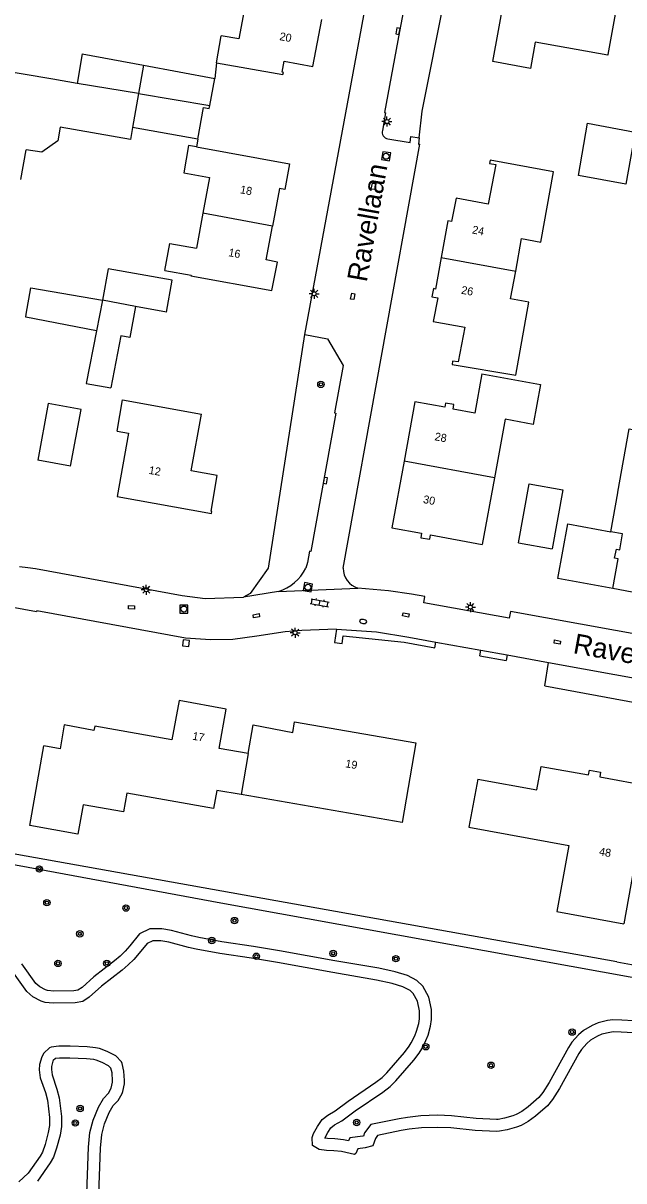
# Model space of a CAD drawing. Extents: x 132999 to 136000, y 398499 to 400501.
# Drawn here: x 133070.7 to 133145.7, y 398929.3 to 399074 of the extents above; entities that cross this region are included whole.
import ezdxf

# ---------------------------------------------------------------- set-up
doc = ezdxf.new("R2010")
doc.units = 0
for name, color, linetype in [('gg-afsc-erfafscheiding', 7, 'Continuous'), ('gg-afsc-hekwerk', 7, 'Continuous'), ('gg-afsc-muur', 7, 'Continuous'), ('gg-anno-huisnummerreeks BGT', 7, 'Continuous'), ('gg-anno-openbare ruimte label', 7, 'Continuous'), ('gg-bbg-bijgebouw', 7, 'Continuous'), ('gg-bbg-gedigitaliseerde bebouwing', 7, 'Continuous'), ('gg-bbg-gedigitaliseerde bijgebouw', 7, 'Continuous'), ('gg-bbg-hoofdgebouw', 7, 'Continuous'), ('gg-bbg-luifel en loopbrug', 7, 'Continuous'), ('gg-bbg-tussenscheiding', 7, 'Continuous'), ('gg-knt-verharding', 7, 'Continuous'), ('gt-grn-groengrens', 7, 'Continuous'), ('gt-grn-vlakafsluiter', 7, 'Continuous'), ('gt-grn-weggrens', 7, 'Continuous'), ('gt-symb-boom', 7, 'Continuous'), ('gt-symb-brandkraan', 7, 'Continuous'), ('gt-symb-klinker verharding', 7, 'Continuous'), ('gt-symb-kolk', 7, 'Continuous'), ('gt-symb-kolk center center', 7, 'Continuous'), ('gt-symb-lichtmast', 7, 'Continuous'), ('gt-symb-rioolschacht', 7, 'Continuous')]:
    doc.layers.add(name, color=color, linetype=linetype)

# ---------------------------------------------------------------- blocks, each defined once
blk = doc.blocks.new('gt0-LMAST')
at = {"layer": 'gt-symb-lichtmast'}
for p, q in [((-0.18, 0.17), (-0.45, 0.44)), ((-0.01, 0.25), (-0.01, 0.62)), ((0.17, 0.17), (0.44, 0.44)), ((-0.26, 0), (-0.63, 0)), ((-0.18, -0.18), (-0.45, -0.45)), ((-0.01, -0.25), (-0.01, -0.63)), ((0.44, -0.45), (0.17, -0.18)), ((0.24, 0), (0.62, 0))]:
    blk.add_line(p, q, dxfattribs=at)
blk.add_circle((-0.01, 0), 0.25, dxfattribs=at)
blk = doc.blocks.new('gt0-KOLK')
at = {"layer": 'gt-symb-kolk'}
blk.add_lwpolyline([(0, 0), (0.37, 0), (0.37, 0.4), (-0.38, 0.4), (-0.38, 0), (0, 0)], dxfattribs=at)
blk = doc.blocks.new('gt0-RS')
at = {"layer": 'gt-symb-rioolschacht'}
blk.add_lwpolyline([(-0.5, -0.5), (0.5, -0.5), (0.5, 0.5), (-0.5, 0.5)], close=True, dxfattribs=at)
blk.add_circle((0, 0), 0.375, dxfattribs=at)
blk = doc.blocks.new('gt0-KOLKCC')
at = {"layer": 'gt-symb-kolk center center'}
blk.add_lwpolyline([(-0.38, 0.2), (0.38, 0.2), (0.38, -0.2), (-0.38, -0.2)], close=True, dxfattribs=at)
blk = doc.blocks.new('gt0-BOOM')
at = {"layer": 'gt-symb-boom'}
for radius in [0.4, 0.2]:
    blk.add_circle((0, 0), radius, dxfattribs=at)
blk = doc.blocks.new('gt0-BR')
at = {"layer": 'gt-symb-brandkraan'}
for centre, radius, start, end in [((-0.24, 0), 0.206, 107.5669, 252.4331), ((0.6, -2.66), 3, 106.892, 107.5669), ((0, -0.69), 0.938, 73.108, 106.892), ((-0.6, -2.66), 3, 72.4331, 73.108), ((0.24, 0), 0.206, 287.567, 72.4331), ((0.6, 2.66), 3, 252.4331, 253.108), ((0, 0.69), 0.938, 253.108, 286.8921), ((-0.6, 2.66), 3, 286.8921, 287.567)]:
    blk.add_arc(centre, radius, start, end, dxfattribs=at)
blk = doc.blocks.new('gt0-KL1')
at = {"layer": 'gt-symb-klinker verharding'}
for p, q in [((-1.15, 0.3), (1.15, 0.3)), ((-1, -0.3), (-1, 0.3)), ((-0.5, 0.3), (-0.5, 0.45)), ((0, -0.3), (0, 0.3)), ((0.5, 0.3), (0.5, 0.45)), ((1, -0.3), (1, 0.3)), ((-1.15, -0.3), (1.15, -0.3)), ((-0.5, -0.45), (-0.5, -0.3)), ((0.5, -0.45), (0.5, -0.3))]:
    blk.add_line(p, q, dxfattribs=at)

msp = doc.modelspace()

# ---------------------------------------------------------------- linework, layer by layer
at = {"layer": 'gg-afsc-erfafscheiding'}
for p, q in [((133120.18, 399059.68), (133120.55, 399063)), ((133092.52, 399059.49), (133092.33, 399058.53))]:
    msp.add_line(p, q, dxfattribs=at)
for points in [[(133120.18, 399059.68), (133120.09, 399058.89), (133120.25, 399058.87)], [(133105.85, 399035.1), (133101.3, 399005.87), (133099.07, 399002.73), (133098.21, 399002.27)], [(133144.86, 398956.68), (133044.95, 398974.55), (133045.04, 398975.09)]]:
    msp.add_lwpolyline(points, dxfattribs=at)
at = {"layer": 'gg-afsc-hekwerk'}
msp.add_line((133094.83, 399069.05), (133094.63, 399067.07), dxfattribs=at)
at = {"layer": 'gg-afsc-muur'}
msp.add_lwpolyline([(133091.39, 398996.08), (133091.49, 398996.84), (133090.7, 398996.94), (133090.6, 398996.18), (133091.39, 398996.08)], dxfattribs=at)
at = {"layer": 'gg-bbg-bijgebouw'}
for p, q in [((133094.01, 399063.71), (133094.63, 399067.07)), ((133088.6, 399037.89), (133089.32, 399041.86)), ((133078.58, 399028.95), (133081.66, 399028.42)), ((133076.62, 399018.65), (133072.55, 399019.38)), ((133132.59, 399009.04), (133136.76, 399008.3))]:
    msp.add_line(p, q, dxfattribs=at)
msp.add_lwpolyline([(133092.52, 399059.49), (133093.23, 399063.46), (133093.94, 399063.34), (133094.01, 399063.71)], dxfattribs=at)
at = {"layer": 'gg-bbg-gedigitaliseerde bebouwing'}
for p, q in [((133094.83, 399069.05), (133095.44, 399072.42)), ((133074.42, 399067), (133067.26, 399068.21)), ((133077.43, 399066.46), (133074.42, 399067)), ((133070.39, 399054.44), (133071.08, 399058.15)), ((133091.37, 399058.7), (133090.76, 399055.31)), ((133093.15, 399050.24), (133092.34, 399045.86)), ((133129.58, 399017.18), (133128.05, 399008.86)), ((133071.55, 398973.74), (133073.29, 398983.66))]:
    msp.add_line(p, q, dxfattribs=at)
for points in [[(133098.42, 399076.26), (133097.63, 399072.02), (133095.44, 399072.42)], [(133143.72, 399069.99), (133134.67, 399071.63), (133134.07, 399068.35), (133129.35, 399069.21)], [(133084.37, 399060.94), (133084.1, 399059.44), (133075.3, 399060.98), (133075.01, 399059.28), (133073.04, 399057.89), (133071.08, 399058.15)], [(133132.22, 399043.02), (133132.95, 399047.07), (133135.37, 399046.64), (133136.95, 399055.41), (133129.02, 399056.88)], [(133090.76, 399055.31), (133093.99, 399054.71), (133093.15, 399050.24)], [(133088.41, 399043.08), (133089.02, 399046.46), (133092.34, 399045.86)], [(133124.27, 399031.35), (133132.23, 399030.01), (133133.88, 399039.13), (133131.59, 399039.55), (133132.22, 399043.02)], [(133128.01, 399030.18), (133135.33, 399028.84), (133134.41, 399023.85), (133130.92, 399024.49), (133129.58, 399017.18)], [(133082.42, 399023.01), (133083.12, 399026.9), (133092.99, 399025.14)], [(133144.99, 399015.4), (133146.41, 399023.28), (133155.47, 399021.65)], [(133119.76, 398984.04), (133118.05, 398974.11), (133097.92, 398977.59)], [(133127.48, 398979.52), (133126.38, 398973.5), (133138.84, 398971.24), (133137.34, 398962.97), (133145.72, 398961.45)], [(133083.66, 398977.77), (133083.24, 398975.41), (133078.2, 398976.29)], [(133097.92, 398977.59), (133094.87, 398978.1), (133094.47, 398975.85), (133083.66, 398977.77)], [(133078.2, 398976.29), (133077.54, 398972.64), (133071.55, 398973.74)]]:
    msp.add_lwpolyline(points, dxfattribs=at)
at = {"layer": 'gg-bbg-gedigitaliseerde bijgebouw'}
for p, q in [((133078.08, 399070.15), (133077.43, 399066.46)), ((133078.08, 399070.15), (133085.72, 399068.73)), ((133085.72, 399068.73), (133094.63, 399067.07)), ((133092.52, 399059.49), (133084.37, 399060.94)), ((133081.3, 399043.3), (133080.62, 399039.37)), ((133089.32, 399041.86), (133081.3, 399043.3)), ((133088.6, 399037.89), (133084.72, 399038.58)), ((133079.84, 399035.55), (133078.58, 399028.95)), ((133082.89, 399034.91), (133081.66, 399028.42)), ((133073.82, 399026.47), (133072.55, 399019.38))]:
    msp.add_line(p, q, dxfattribs=at)
for points in [[(133145.97, 399053.86), (133140.05, 399054.95), (133141.19, 399061.49), (133147.15, 399060.38), (133145.97, 399053.86)], [(133071.08, 399037.64), (133071.64, 399040.92), (133080.62, 399039.37)], [(133084.72, 399038.58), (133084.02, 399034.7), (133082.89, 399034.91)], [(133079.84, 399035.55), (133071.01, 399037.24), (133071.08, 399037.64)], [(133076.62, 399018.65), (133077.96, 399025.7), (133073.82, 399026.47)], [(133132.59, 399009.04), (133133.92, 399016.44), (133138.09, 399015.69), (133136.76, 399008.3)]]:
    msp.add_lwpolyline(points, dxfattribs=at)
at = {"layer": 'gg-bbg-hoofdgebouw'}
msp.add_line((133092.33, 399058.53), (133091.37, 399058.7), dxfattribs=at)
for points in [[(133129.35, 399069.21), (133131.48, 399080.87), (133145.22, 399078.37), (133143.74, 399070.09), (133143.72, 399069.99)], [(133094.83, 399069.05), (133103.15, 399067.56), (133103.2, 399067.82), (133103.04, 399067.86), (133103.31, 399069.23), (133106.9, 399068.57), (133108, 399074.47)], [(133092.33, 399058.53), (133103.96, 399056.43), (133103.4, 399053.21), (133102.71, 399053.35), (133101.83, 399048.63)], [(133129.02, 399056.88), (133128.94, 399056.47), (133129.73, 399056.32), (133128.8, 399051.38), (133124.77, 399052.14), (133124.22, 399049.2), (133123.73, 399049.29), (133122.9, 399044.7)], [(133088.41, 399043.08), (133091.67, 399042.49), (133091.65, 399042.41), (133101.78, 399040.58), (133102.48, 399044.14), (133101.05, 399044.41), (133101.83, 399048.63)], [(133122.9, 399044.7), (133122.19, 399040.77), (133121.94, 399040.82), (133121.75, 399039.79), (133122.48, 399039.65), (133121.93, 399036.72), (133125.86, 399035.99), (133125.04, 399031.66), (133124.33, 399031.77), (133124.27, 399031.35)], [(133128.01, 399030.18), (133127.11, 399025.27), (133124.4, 399025.76), (133124.51, 399026.32), (133123.44, 399026.52), (133123.35, 399025.99), (133119.64, 399026.66), (133118.28, 399019.26)], [(133082.42, 399023.01), (133083.86, 399022.76), (133082.44, 399014.82), (133094.22, 399012.72), (133094.27, 399012.98), (133094.17, 399013), (133094.95, 399017.47), (133091.7, 399018.04), (133092.99, 399025.14)], [(133118.28, 399019.26), (133116.75, 399010.92), (133120.47, 399010.25), (133120.38, 399009.69), (133121.48, 399009.51), (133121.58, 399010.05), (133128.05, 399008.86)], [(133144.12, 399010.42), (133144.98, 399015.3), (133144.99, 399015.4)], [(133144.58, 399007.13), (133144.8, 399008.26), (133145.22, 399008.18), (133145.58, 399010.16), (133144.12, 399010.42)], [(133144.35, 399003.32), (133145.04, 399007.04), (133144.58, 399007.13)], [(133154.18, 399001.52), (133148.73, 399002.5), (133148.68, 399002.24), (133147.58, 399002.45), (133147.63, 399002.71), (133144.35, 399003.32)], [(133098.8, 398982.7), (133095.19, 398983.34), (133096.07, 398988.24), (133090.17, 398989.33), (133089.25, 398984.42), (133079.64, 398986.13), (133079.53, 398985.6), (133075.8, 398986.29), (133075.3, 398983.31), (133073.29, 398983.66)], [(133098.8, 398982.7), (133099.42, 398986.29), (133104.38, 398985.36), (133104.61, 398986.66), (133119.76, 398984.04)], [(133127.48, 398979.52), (133134.85, 398978.18), (133135.41, 398981.11), (133141.33, 398980.04), (133141.44, 398980.64), (133142.83, 398980.39), (133142.72, 398979.79), (133149, 398978.62), (133148.15, 398973.96), (133147.49, 398974.08), (133147.14, 398972.19), (133147.8, 398972.07), (133147.35, 398969.54), (133147.19, 398969.57), (133145.72, 398961.45)]]:
    msp.add_lwpolyline(points, dxfattribs=at)
at = {"layer": 'gg-bbg-luifel en loopbrug'}
msp.add_lwpolyline([(133144.35, 399003.32), (133137.47, 399004.6), (133138.74, 399011.42), (133144.12, 399010.42)], dxfattribs=at)
at = {"layer": 'gg-bbg-tussenscheiding'}
for p, q in [((133085.72, 399068.73), (133085.11, 399065.21)), ((133085.11, 399065.21), (133077.43, 399066.46)), ((133085.11, 399065.21), (133084.37, 399060.94)), ((133085.11, 399065.21), (133094.01, 399063.71)), ((133101.83, 399048.63), (133093.15, 399050.24)), ((133122.9, 399044.7), (133132.22, 399043.02)), ((133080.62, 399039.37), (133079.84, 399035.55)), ((133084.72, 399038.58), (133080.62, 399039.37)), ((133129.58, 399017.18), (133118.28, 399019.26)), ((133098.8, 398982.7), (133097.92, 398977.59))]:
    msp.add_line(p, q, dxfattribs=at)
at = {"layer": 'gg-knt-verharding'}
for p, q in [((133105.89, 399035.09), (133115.86, 399089.05)), ((133110.68, 399005.87), (133120.25, 399058.87)), ((133105.89, 399035.09), (133105.85, 399035.1)), ((133102.58, 399002.96), (133098.21, 399002.27)), ((133122.12, 398995.94), (133122.25, 398996.65)), ((133122.25, 398996.65), (133127.86, 398995.64)), ((133127.73, 398994.93), (133127.86, 398995.64)), ((133127.86, 398995.64), (133131.17, 398995.04)), ((133131.17, 398995.04), (133131.04, 398994.34)), ((133131.17, 398995.04), (133136.32, 398994.11)), ((133135.85, 398991.18), (133136.32, 398994.11)), ((133136.32, 398994.11), (133160.87, 398989.66))]:
    msp.add_line(p, q, dxfattribs=at)
for points in [[(133120.73, 399088.26), (133119.09, 399079.53), (133118.95, 399079.56), (133117.71, 399072.97), (133115.84, 399062.83), (133115.97, 399062.8), (133115.58, 399060.59)], [(133116.24, 399059.54), (133119.02, 399059.09), (133119.14, 399059.84), (133120.18, 399059.68)], [(133105.89, 399035.09), (133108.71, 399034.55), (133110.67, 399031.21), (133109.6, 399025.29), (133109.74, 399025.27), (133106.63, 399007.97), (133106.48, 399008), (133106.23, 399006.57), (133105.99, 399005.88)], [(133070.23, 399006.1), (133071.27, 399005.98), (133072.23, 399005.82), (133090.54, 399002.47), (133093.42, 399002.11), (133098.21, 399002.27)], [(133109.82, 398998.25), (133105.5, 398998.1), (133103.43, 398997.94), (133099.89, 398997.38), (133096.88, 398996.96), (133094.09, 398996.91), (133090.98, 398997.12), (133072.4, 399000.53), (133072.38, 399000.42), (133050.83, 399004.37)], [(133161.7, 398995.02), (133131.56, 399000.45), (133131.41, 398999.62), (133120.74, 399001.54), (133120.89, 399002.35), (133119.21, 399002.65), (133116.35, 399003.05), (133112.5, 399003.39)], [(133109.82, 398998.25), (133114.82, 398997.93), (133118.88, 398997.27), (133122.25, 398996.65)]]:
    msp.add_lwpolyline(points, dxfattribs=at)
for centre, radius, start, end in [((133116.39, 399060.37), 0.839, 164.9849, 259.744), ((133100.81, 399008.48), 5.8, 287.74, 333.3077), ((133113.27, 399005.86), 2.59, 179.7152, 252.8644)]:
    msp.add_arc(centre, radius, start, end, dxfattribs=at)
at = {"layer": 'gt-grn-groengrens'}
for p, q in [((133120.55, 399063), (133125.4, 399087.46)), ((133127.73, 398994.93), (133131.04, 398994.34))]:
    msp.add_line(p, q, dxfattribs=at)
for points in [[(133109.82, 398998.25), (133109.6, 398996.59), (133110.54, 398996.47), (133110.67, 398997.41), (133118.27, 398996.64), (133122.12, 398995.94)], [(133135.85, 398991.18), (133158.86, 398986.93), (133155.95, 398972.61)], [(133035.71, 398974.32), (133035.73, 398974.95), (133038.65, 398974.43), (133045.61, 398973.26), (133095.38, 398964.05), (133153.88, 398953.46)], [(133146.95, 398949.3), (133145.46, 398949.4), (133144.34, 398949.42), (133143.7, 398949.35), (133142.53, 398949.05), (133141.77, 398948.74), (133140.71, 398948.12), (133140.05, 398947.57), (133139.23, 398946.64), (133138.82, 398945.98), (133136.39, 398941.62), (133135.6, 398940.34), (133135.11, 398939.74), (133133.76, 398938.57), (133132.98, 398937.97), (133132.3, 398937.61), (133131.86, 398937.45), (133130.82, 398937.16), (133130.02, 398936.99), (133129.82, 398936.99), (133127.28, 398937.11), (133124.21, 398937.43), (133122.47, 398937.5), (133120.36, 398937.42), (133118.7, 398937.23), (133117.65, 398937.06), (133114.11, 398936.35), (133113.34, 398935.33), (133113.2, 398934.91), (133113.12, 398934.89), (133111.5, 398934.68), (133111.32, 398934.3), (133110.73, 398934.44), (133109.64, 398934.57), (133108.72, 398934.6), (133108.38, 398934.65), (133108.76, 398935.34), (133109.15, 398935.93), (133109.59, 398936.29), (133110.52, 398936.83), (133112.17, 398938.04), (133115.62, 398940.41), (133116.53, 398941.09), (133117.23, 398941.79), (133119.49, 398944.38), (133120.17, 398945.28), (133120.5, 398945.82), (133120.99, 398946.83), (133121.27, 398947.51), (133121.6, 398948.66), (133121.71, 398949.46), (133121.69, 398950.72), (133121.37, 398952.27), (133120.64, 398953.65), (133119.89, 398954.33), (133118.69, 398954.96), (133117.18, 398955.42), (133115.11, 398955.88), (133109.62, 398956.81), (133102.73, 398958.06), (133099.47, 398958.6), (133095.52, 398959.19), (133092.63, 398959.72), (133091.71, 398959.93), (133089.24, 398960.59), (133088, 398960.82), (133086.54, 398960.8), (133085.21, 398960.2), (133084.04, 398958.7), (133083.45, 398958.01), (133082.81, 398957.39), (133082.12, 398956.79), (133079.53, 398954.79), (133078.05, 398953.48), (133077.54, 398953.15), (133077.03, 398953.04), (133074.52, 398953.01), (133073.75, 398953.1), (133073.49, 398953.17), (133072.77, 398953.55), (133072.29, 398953.97), (133070.53, 398956.45)], [(133146.89, 398947.81), (133145.4, 398947.9), (133144.4, 398947.92), (133143.97, 398947.87), (133143, 398947.63), (133142.44, 398947.4), (133141.58, 398946.89), (133141.1, 398946.49), (133140.44, 398945.74), (133140.11, 398945.21), (133137.68, 398940.86), (133136.83, 398939.46), (133136.19, 398938.69), (133134.71, 398937.41), (133133.79, 398936.71), (133132.91, 398936.24), (133132.32, 398936.02), (133131.17, 398935.7), (133130.2, 398935.5), (133129.81, 398935.48), (133127.17, 398935.61), (133124.1, 398935.93), (133122.47, 398935.99), (133120.47, 398935.93), (133118.9, 398935.75), (133117.91, 398935.59), (133114.96, 398934.99), (133114.69, 398934.62), (133114.37, 398933.68), (133113.41, 398933.42), (133112.51, 398933.3), (133112.24, 398932.72), (133112.07, 398932.6), (133110.47, 398932.96), (133109.52, 398933.07), (133108.58, 398933.11), (133107.69, 398933.24), (133106.86, 398933.72), (133106.8, 398934.72), (133106.97, 398935.21), (133107.47, 398936.12), (133108.03, 398936.96), (133108.74, 398937.52), (133109.69, 398938.08), (133111.3, 398939.26), (133114.75, 398941.63), (133115.55, 398942.23), (133116.13, 398942.82), (133118.32, 398945.33), (133118.93, 398946.13), (133119.18, 398946.54), (133119.62, 398947.44), (133119.85, 398948), (133120.13, 398948.96), (133120.21, 398949.55), (133120.19, 398950.55), (133119.94, 398951.75), (133119.43, 398952.72), (133119.02, 398953.09), (133118.12, 398953.57), (133116.8, 398953.97), (133114.82, 398954.4), (133109.36, 398955.33), (133102.48, 398956.58), (133099.24, 398957.12), (133095.27, 398957.71), (133092.32, 398958.25), (133091.35, 398958.47), (133088.9, 398959.13), (133087.88, 398959.32), (133086.88, 398959.3), (133086.17, 398958.98), (133085.2, 398957.75), (133084.54, 398956.99), (133083.83, 398956.29), (133083.07, 398955.63), (133080.49, 398953.64), (133078.96, 398952.28), (133078.13, 398951.74), (133077.2, 398951.54), (133074.45, 398951.51), (133073.45, 398951.62), (133072.93, 398951.78), (133071.92, 398952.3), (133071.17, 398952.96), (133069.28, 398955.61)], [(133080.09, 398926.49), (133080.35, 398933.41), (133080.52, 398935.09), (133080.87, 398936.42), (133081.46, 398937.85), (133081.95, 398938.72), (133082.56, 398939.34), (133083.05, 398940.21), (133083.14, 398940.47), (133083.35, 398941.45), (133083.37, 398941.84), (133083.28, 398943.02), (133083.05, 398943.99), (133082.96, 398944.17), (133082.29, 398944.92), (133081.17, 398945.48), (133080.24, 398945.84), (133079.75, 398945.95), (133078.71, 398946.05), (133076.57, 398946.13), (133075.17, 398946.13), (133074.18, 398946.03), (133074, 398945.95), (133073.26, 398945.27), (133073.01, 398944.82), (133072.75, 398943.85), (133072.71, 398943.2), (133072.84, 398942.2), (133073.47, 398940.35), (133073.72, 398939.38), (133073.99, 398937.24), (133074, 398936.24), (133073.84, 398935.34), (133073.45, 398933.84), (133073.12, 398932.89), (133072.82, 398932.4), (133071.33, 398930.28), (133070.14, 398929.18)], [(133078.59, 398926.6), (133078.85, 398933.51), (133079.03, 398935.36), (133079.44, 398936.9), (133080.11, 398938.5), (133080.74, 398939.62), (133081.35, 398940.25), (133081.7, 398940.88), (133081.86, 398941.64), (133081.86, 398941.82), (133081.8, 398942.79), (133081.65, 398943.38), (133081.36, 398943.7), (133080.56, 398944.11), (133079.8, 398944.4), (133079.52, 398944.47), (133078.61, 398944.55), (133076.54, 398944.63), (133075.25, 398944.63), (133074.72, 398944.58), (133074.45, 398944.33), (133074.41, 398944.26), (133074.24, 398943.61), (133074.22, 398943.24), (133074.31, 398942.54), (133074.91, 398940.78), (133075.2, 398939.67), (133075.48, 398937.34), (133075.5, 398936.12), (133075.3, 398935.02), (133074.88, 398933.4), (133074.49, 398932.26), (133074.08, 398931.58), (133072.47, 398929.29)]]:
    msp.add_lwpolyline(points, dxfattribs=at)
at = {"layer": 'gt-grn-vlakafsluiter'}
msp.add_line((133144.86, 398956.68), (133153.18, 398955.15), dxfattribs=at)
at = {"layer": 'gt-grn-weggrens'}
msp.add_line((133102.58, 399002.96), (133112.5, 399003.39), dxfattribs=at)

# ---------------------------------------------------------------- block references
at = {"layer": 'gt-symb-boom', "rotation": -10.545734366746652}
msp.add_blockref('gt0-BOOM', (133107.89, 399028.85), dxfattribs=at)
at = {"layer": 'gt-symb-boom'}
for p in [(133072.72, 398968.29), (133073.66, 398964.08), (133083.54, 398963.4), (133097.1, 398961.84), (133077.78, 398960.18), (133094.26, 398959.35), (133075.04, 398956.48), (133081.15, 398956.5), (133099.82, 398957.38), (133109.42, 398957.73), (133117.26, 398957.08), (133139.27, 398947.9), (133120.99, 398946.07), (133129.14, 398943.76), (133077.81, 398938.35), (133077.21, 398936.54), (133112.36, 398936.6)]:
    msp.add_blockref('gt0-BOOM', p, dxfattribs=at)
at = {"layer": 'gt-symb-brandkraan', "rotation": -8.504430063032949}
msp.add_blockref('gt0-BR', (133113.17, 398999.23), dxfattribs=at)
at = {"layer": 'gt-symb-klinker verharding', "rotation": -10.074332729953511}
msp.add_blockref('gt0-KL1', (133107.74, 399001.55), dxfattribs=at)
at = {"layer": 'gt-symb-kolk'}
for p, rotation in [((133117.71, 399072.97), 79.27723335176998), ((133108.24, 399016.86), -100.2795837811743)]:
    msp.add_blockref('gt0-KOLK', p, dxfattribs=dict(at, rotation=rotation))
at = {"layer": 'gt-symb-kolk center center'}
for p, rotation in [((133114.45, 399053.6), -100.67369057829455), ((133111.86, 399039.85), 79.32630942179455), ((133084.23, 399000.99), -3.326654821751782), ((133099.82, 398999.94), 10.517044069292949), ((133118.49, 399000.04), -10.295463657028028), ((133137.42, 398996.65), -10.295463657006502)]:
    msp.add_blockref('gt0-KOLKCC', p, dxfattribs=dict(at, rotation=rotation))
at = {"layer": 'gt-symb-lichtmast'}
for p in [(133116.15, 399061.7), (133107.05, 399040.17), (133086.08, 399003.19), (133126.57, 399001.01), (133104.68, 398997.82)]:
    msp.add_blockref('gt0-LMAST', p, dxfattribs=at)
at = {"layer": 'gt-symb-rioolschacht'}
for p, rotation in [((133116.04, 399057.36), 80.5562505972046), ((133106.26, 399003.49), -10.45209524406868), ((133090.77, 399000.77), 0.05648877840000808)]:
    msp.add_blockref('gt0-RS', p, dxfattribs=dict(at, rotation=rotation))

# ---------------------------------------------------------------- texts
at = {"layer": 'gg-anno-huisnummerreeks BGT'}
for s, rotation, p in [('20', 349.5, (133102.66, 399071.89)), ('18', 349.5, (133097.74, 399052.75)), ('24', 349.7, (133126.72, 399047.72)), ('16', 349.5, (133096.28, 399044.89)), ('26', 349.7, (133125.36, 399040.19)), ('28', 349.6, (133122.04, 399021.88)), ('12', 349.9, (133086.33, 399017.68)), ('30', 349.6, (133120.6, 399014.03)), ('17', 349.5, (133091.78, 398984.46)), ('19', 350.2, (133110.89, 398981.01)), ('48', 349.9, (133142.58, 398970.02))]:
    msp.add_text(s, height=1, rotation=rotation, dxfattribs=at).set_placement(p)
at = {"layer": 'gg-anno-openbare ruimte label'}
for rotation, p in [(79.9, (133113.61, 399041.55)), (349.7, (133139.29, 398995.28))]:
    msp.add_text('Ravellaan', height=2.5, rotation=rotation, dxfattribs=at).set_placement(p)

doc.saveas('drawing.dxf')
